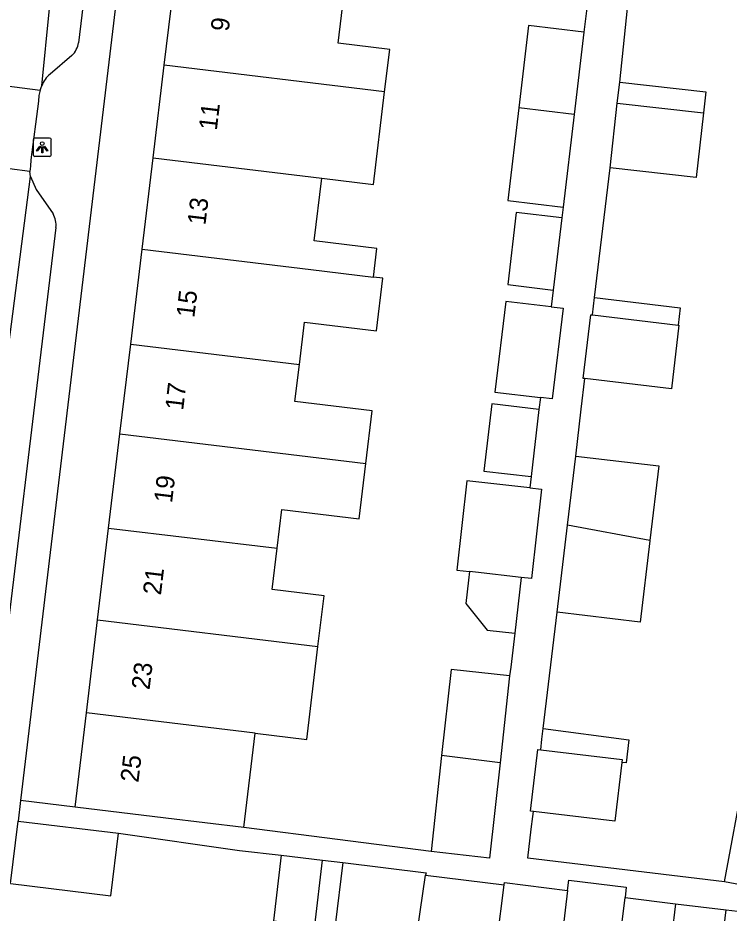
# Model space of a CAD drawing. Extents: x 158087 to 159494, y 382905 to 383981.
# Drawn here: x 158509.05 to 158547.97, y 383276.3 to 383325.28 of the extents above; entities that cross this region are included whole.
import ezdxf

# ---------------------------------------------------------------- set-up
doc = ezdxf.new("R2010")
doc.units = 0
for name, color, linetype in [('IMGEO_Lichtpunt', 7, 'Continuous'), ('IMGEO_Pand', 7, 'Continuous'), ('IMGEO_Pand_nummerreeks', 7, 'Continuous'), ('IMGEO_Rijbaan_lokaal_open', 7, 'Continuous'), ('IMGEO_Voetpad_open', 7, 'Continuous')]:
    doc.layers.add(name, color=color, linetype=linetype)

msp = doc.modelspace()

# ---------------------------------------------------------------- linework, layer by layer
at = {"layer": 'IMGEO_Lichtpunt'}
for p, q in [((158509.886, 383318.604), (158509.886, 383317.797)), ((158509.886, 383318.604), (158509.886, 383317.797)), ((158510.788, 383318.699), (158509.98, 383318.699)), ((158510.788, 383318.699), (158509.98, 383318.699)), ((158510.882, 383317.797), (158510.882, 383318.604)), ((158510.882, 383317.797), (158510.882, 383318.604)), ((158509.98, 383317.703), (158510.788, 383317.703)), ((158509.98, 383317.703), (158510.788, 383317.703))]:
    msp.add_line(p, q, dxfattribs=at)
for points in [[(158510.26, 383318.268), (158510.299, 383318.24), (158510.111, 383317.978), (158510.073, 383318.005), (158510.26, 383318.268)], [(158510.472, 383318.24), (158510.51, 383318.267), (158510.697, 383318.005), (158510.658, 383317.977), (158510.472, 383318.24)], [(158510.362, 383318.22), (158510.409, 383318.22), (158510.409, 383317.898), (158510.362, 383317.898), (158510.362, 383318.22)]]:
    msp.add_lwpolyline(points, dxfattribs=at)
msp.add_circle((158510.385, 383318.402), 0.0994, dxfattribs=at)
for centre, start, end in [((158509.98, 383318.604), 90, 180), ((158509.98, 383318.604), 90, 180), ((158510.788, 383318.604), 0, 90), ((158510.788, 383318.604), 0, 90), ((158509.98, 383317.797), 180, 270), ((158509.98, 383317.797), 180, 270), ((158510.788, 383317.797), 270, 0), ((158510.788, 383317.797), 270, 360)]:
    msp.add_arc(centre, 0.0946, start, end, dxfattribs=at)
at = {"layer": 'IMGEO_Pand'}
for points in [[(158517.064, 383322.682), (158517.694, 383327.912)], [(158529.122, 383321.233), (158529.401, 383323.554), (158526.572, 383323.894), (158526.884, 383326.486)], [(158540.025, 383324.497), (158537.001, 383324.86), (158536.465, 383320.351)], [(158540.025, 383324.497), (158539.488, 383319.987)], [(158516.455, 383317.614), (158517.064, 383322.682)], [(158529.122, 383321.233), (158517.064, 383322.682)], [(158541.856, 383320.617), (158541.994, 383321.755)], [(158541.994, 383321.755), (158546.699, 383321.224), (158546.57, 383320.082)], [(158525.684, 383316.504), (158528.513, 383316.164), (158529.122, 383321.233)], [(158536.465, 383320.351), (158535.863, 383315.28), (158538.886, 383314.916)], [(158539.488, 383319.987), (158536.465, 383320.351)], [(158541.457, 383317.08), (158541.856, 383320.617)], [(158541.856, 383320.617), (158546.57, 383320.082)], [(158539.488, 383319.987), (158538.886, 383314.916)], [(158546.57, 383320.082), (158546.171, 383316.548), (158541.457, 383317.08)], [(158515.854, 383312.62), (158516.455, 383317.614)], [(158516.455, 383317.614), (158525.684, 383316.504)], [(158528.508, 383311.099), (158528.696, 383312.662), (158525.271, 383313.073), (158525.684, 383316.504)], [(158538.818, 383314.344), (158536.327, 383314.638), (158535.857, 383310.684), (158538.347, 383310.384)], [(158538.818, 383314.344), (158538.347, 383310.384)], [(158515.229, 383307.423), (158515.854, 383312.62)], [(158515.854, 383312.62), (158525.083, 383311.51), (158528.508, 383311.099)], [(158524.458, 383306.314), (158524.737, 383308.633), (158528.677, 383308.159), (158529.023, 383311.037), (158528.508, 383311.099)], [(158540.497, 383309.024), (158540.611, 383309.98)], [(158540.611, 383309.98), (158545.298, 383309.421), (158545.184, 383308.464)], [(158538.238, 383309.469), (158535.747, 383309.765), (158535.157, 383304.806), (158537.649, 383304.51)], [(158538.238, 383309.469), (158538.887, 383309.392), (158538.297, 383304.433), (158537.649, 383304.51)], [(158540.083, 383305.54), (158539.985, 383305.552), (158540.4, 383309.036), (158540.497, 383309.024)], [(158540.497, 383309.024), (158545.184, 383308.464)], [(158545.184, 383308.464), (158545.232, 383308.458), (158544.818, 383304.977), (158540.083, 383305.54)], [(158514.64, 383302.525), (158515.229, 383307.423)], [(158515.229, 383307.423), (158524.458, 383306.314)], [(158528.102, 383300.905), (158528.448, 383303.779), (158524.214, 383304.288), (158524.458, 383306.314)], [(158537.57, 383303.849), (158534.991, 383304.159), (158534.555, 383300.486), (158537.134, 383300.179)], [(158537.57, 383303.849), (158537.134, 383300.179)], [(158514.02, 383297.367), (158514.64, 383302.525)], [(158514.64, 383302.525), (158528.102, 383300.905)], [(158539.127, 383297.521), (158539.578, 383301.306)], [(158539.578, 383301.306), (158544.13, 383300.764), (158543.644, 383296.688)], [(158523.248, 383296.258), (158523.503, 383298.375), (158527.736, 383297.866), (158528.102, 383300.905)], [(158537.065, 383299.56), (158533.629, 383299.948), (158533.079, 383295.068), (158533.771, 383294.99)], [(158537.065, 383299.56), (158537.715, 383299.487), (158537.165, 383294.608), (158536.598, 383294.653)], [(158513.415, 383292.341), (158514.02, 383297.367)], [(158514.02, 383297.367), (158523.248, 383296.258)], [(158538.559, 383292.759), (158539.127, 383297.521)], [(158543.644, 383296.688), (158539.127, 383297.521)], [(158543.644, 383296.688), (158543.642, 383296.667), (158543.112, 383292.217), (158538.559, 383292.759)], [(158525.472, 383290.891), (158525.805, 383293.664), (158522.977, 383294.004), (158523.248, 383296.258)], [(158533.771, 383294.99), (158533.716, 383294.506), (158533.574, 383293.241), (158534.732, 383291.781), (158536.255, 383291.61)], [(158536.598, 383294.653), (158534.1, 383294.951), (158533.771, 383294.99)], [(158536.598, 383294.653), (158536.255, 383291.61)], [(158512.803, 383287.251), (158513.415, 383292.341)], [(158513.415, 383292.341), (158525.472, 383290.891)], [(158522.032, 383286.142), (158524.86, 383285.802), (158525.472, 383290.891)], [(158535.96, 383289.277), (158532.756, 383289.629), (158532.239, 383284.915)], [(158535.96, 383289.277), (158535.439, 383284.53)], [(158512.183, 383282.096), (158512.803, 383287.251)], [(158522.032, 383286.142), (158512.803, 383287.251)], [(158521.412, 383280.985), (158522.032, 383286.142)], [(158537.663, 383285.227), (158537.731, 383285.807), (158537.801, 383286.394)], [(158537.801, 383286.394), (158542.492, 383285.779), (158542.343, 383284.515), (158542.11, 383284.546)], [(158537.264, 383281.856), (158537.114, 383281.874), (158537.512, 383285.245), (158537.663, 383285.227)], [(158537.663, 383285.227), (158542.128, 383284.7), (158542.11, 383284.546)], [(158532.239, 383284.915), (158531.662, 383279.663)], [(158535.439, 383284.53), (158534.866, 383279.311), (158531.662, 383279.663)], [(158535.439, 383284.53), (158532.239, 383284.915)], [(158542.11, 383284.546), (158541.73, 383281.329), (158537.264, 383281.856)], [(158547.72, 383278.007), (158548.791, 383283.816)], [(158521.412, 383280.985), (158517.148, 383281.499), (158512.183, 383282.096)], [(158508.652, 383277.913), (158509.061, 383281.327)], [(158509.061, 383281.327), (158514.552, 383280.667)], [(158508.652, 383277.913), (158514.141, 383277.252), (158514.552, 383280.667)], [(158523.453, 383279.464), (158523.04, 383275.879), (158525.309, 383275.617), (158525.723, 383279.202)], [(158523.453, 383279.464), (158525.723, 383279.202)], [(158526.839, 383279.064), (158526.416, 383275.634), (158530.874, 383275.085), (158530.915, 383275.361)], [(158526.839, 383279.064), (158531.387, 383278.503), (158531.368, 383278.375)], [(158530.915, 383275.361), (158531.368, 383278.375)], [(158531.368, 383278.375), (158535.661, 383277.846)], [(158539.134, 383277.539), (158539.202, 383278.102), (158542.349, 383277.725), (158542.281, 383277.159)], [(158530.915, 383275.361), (158535.287, 383274.821), (158535.661, 383277.846)], [(158556.333, 383276.42), (158551.416, 383277.326), (158547.72, 383278.007)], [(158539.134, 383277.539), (158538.709, 383273.995), (158541.856, 383273.618), (158542.281, 383277.159)], [(158545.05, 383276.81), (158544.646, 383273.459), (158547.409, 383273.127), (158547.812, 383276.478)], [(158545.05, 383276.81), (158547.812, 383276.478)]]:
    msp.add_lwpolyline(points, dxfattribs=at)
at = {"layer": 'IMGEO_Rijbaan_lokaal_open'}
for points in [[(158510.364, 383321.557), (158510.785, 383325.784), (158513.247, 383346.183), (158513.687, 383350.119)], [(158506.884, 383321.754), (158510.271, 383321.33)], [(158510.271, 383321.33), (158510.235, 383321.186), (158510.198, 383321.037), (158510.178, 383320.725), (158509.769, 383317.504), (158509.74, 383317.163), (158509.706, 383316.881)], [(158510.271, 383321.33), (158510.364, 383321.557)], [(158509.706, 383316.881), (158506.35, 383317.307)], [(158509.745, 383316.595), (158509.706, 383316.881)], [(158505.455, 383282.096), (158506.001, 383286.653), (158508.301, 383305.403), (158509.745, 383316.595)]]:
    msp.add_lwpolyline(points, dxfattribs=at)
at = {"layer": 'IMGEO_Voetpad_open'}
for points in [[(158517.077, 383348.332), (158509.196, 383282.453)], [(158515.129, 383346.779), (158512.369, 383323.918)], [(158541.994, 383321.755), (158543.186, 383333.215), (158546.222, 383332.656)], [(158540.198, 383325.957), (158540.025, 383324.497)], [(158512.013, 383323.225), (158510.815, 383322.204)], [(158540.611, 383309.98), (158541.457, 383317.08)], [(158509.745, 383316.595), (158510.058, 383315.885), (158510.974, 383314.549)], [(158538.886, 383314.916), (158538.818, 383314.344)], [(158511.136, 383313.803), (158507.624, 383284.844)], [(158538.347, 383310.384), (158538.238, 383309.469)], [(158539.578, 383301.306), (158539.884, 383303.876), (158540.083, 383305.54)], [(158537.649, 383304.51), (158537.57, 383303.849)], [(158537.134, 383300.179), (158537.065, 383299.56)], [(158537.801, 383286.394), (158538.559, 383292.759)], [(158536.255, 383291.61), (158536.024, 383289.759), (158535.96, 383289.277)], [(158509.196, 383282.453), (158509.061, 383281.327)], [(158512.183, 383282.096), (158509.196, 383282.453)], [(158547.72, 383278.007), (158536.963, 383279.311), (158537.149, 383280.884), (158537.231, 383281.581), (158537.264, 383281.856)], [(158514.552, 383280.667), (158521.184, 383279.726), (158523.453, 383279.464)], [(158531.662, 383279.663), (158521.412, 383280.985)], [(158525.723, 383279.202), (158526.839, 383279.064)], [(158535.661, 383277.846), (158535.677, 383277.974), (158539.134, 383277.539)], [(158542.281, 383277.159), (158545.05, 383276.81)], [(158547.812, 383276.478), (158550.288, 383276.18)]]:
    msp.add_lwpolyline(points, dxfattribs=at)
for centre, radius, start, end in [((158511.204, 383324.078), 1.176, 313.4584, 352.1617), ((158511.821, 383321.022), 1.553, 130.4071, 159.835), ((158509.84, 383313.912), 1.301, 355.1855, 29.3186)]:
    msp.add_arc(centre, radius, start, end, dxfattribs=at)

# ---------------------------------------------------------------- texts
at = {"layer": 'IMGEO_Pand_nummerreeks'}
for s, rotation, p in [('9', 83.1419, (158520.588, 383324.502)), ('11', 83.1417, (158519.936, 383319.091)), ('13', 83.1419, (158519.314, 383313.911)), ('15', 83.1419, (158518.704, 383308.843)), ('17', 83.1417, (158518.095, 383303.776)), ('19', 83.1417, (158517.485, 383298.709)), ('21', 83.1417, (158516.878, 383293.664)), ('23', 83.1419, (158516.255, 383288.485)), ('25', 83.1417, (158515.646, 383283.417))]:
    msp.add_text(s, height=1, rotation=rotation, dxfattribs=at).set_placement(p)

doc.saveas('drawing.dxf')
